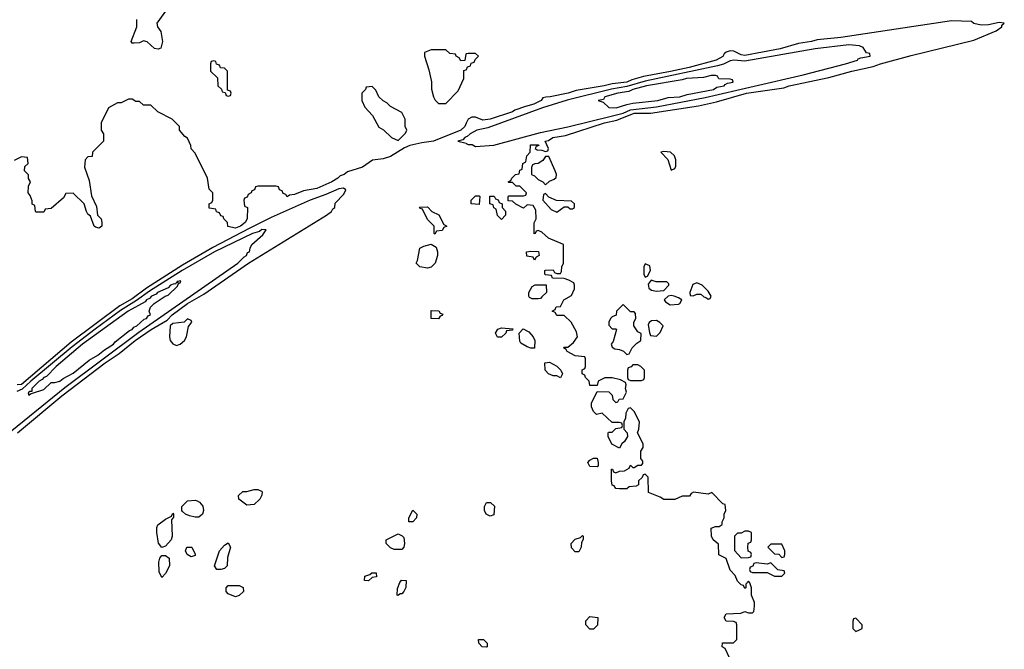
# Model space of a CAD drawing. Header units: inches. Extents: x 2348341 to 2479810, y 460419 to 613669.
# Tile 539 of 656: x 2417580 to 2422915, y 574457 to 577868. Entities that reach past the tile are written whole.
import ezdxf

# ---------------------------------------------------------------- set-up
doc = ezdxf.new("R2010")
doc.units = ezdxf.units.IN
doc.header["$MEASUREMENT"] = 0
doc.layers.add('C4517', color=7, linetype='Continuous')
doc.layers.add('C4527', color=7, linetype='Continuous')

msp = doc.modelspace()

# ---------------------------------------------------------------- linework, layer by layer
at = {"layer": 'C4517', "color": 2}
for points, elevation in [([(2418385.1, 577934.9), (2418322.8, 577850), (2418326, 577830), (2418344.9, 577804.9), (2418353.4, 577750), (2418345.4, 577714.6), (2418330, 577708.7), (2418310, 577712.7), (2418270, 577749.2), (2418250, 577753.2), (2418230, 577743.7), (2418200.9, 577740.9), (2418190, 577742), (2418184, 577750), (2418214, 577830), (2418214, 577870)], 74), ([(2420000, 577682.7), (2419998, 577682), (2419992.7, 577647.3), (2419970, 577646), (2419962, 577662), (2419946, 577670), (2419942, 577682), (2419910, 577686), (2419890, 577706), (2419810, 577706), (2419774, 577690), (2419774, 577670), (2419796.9, 577596.9), (2419811.1, 577531.1), (2419811.6, 577491.6), (2419822, 577450), (2419831.6, 577431.6), (2419850, 577414), (2419890, 577414), (2419956.4, 577483.6), (2419986, 577550), (2419987.3, 577592.7), (2420000, 577597.3)], 78), ([(2420000, 577306.9), (2419992.2, 577290), (2419970, 577269.8), (2419822.8, 577210), (2419758.8, 577201.2), (2419694, 577186), (2419665.4, 577174.6), (2419590, 577127.8), (2419550, 577115.1), (2419492.3, 577107.7), (2419438, 577070), (2419356.8, 577043.2), (2419338, 577030), (2419317.3, 577022.7), (2419304.7, 577010), (2419270.8, 576990), (2419190, 576953.2), (2419118, 576942), (2419070, 576922), (2419042, 576918), (2419030, 576908), (2419022, 576922), (2419007.3, 576927.3), (2419002, 576942), (2418987.3, 576947.3), (2418982, 576962), (2418970, 576966), (2418870, 576966), (2418858, 576962), (2418852.7, 576947.3), (2418838, 576942), (2418834, 576930), (2418818, 576922), (2418812.7, 576907.3), (2418798, 576902), (2418794, 576890), (2418798, 576858), (2418814, 576850), (2418812, 576790), (2418801, 576770), (2418777.3, 576750), (2418750, 576739.3), (2418707.3, 576747.3), (2418706, 576770), (2418686, 576790), (2418682, 576802), (2418670, 576806), (2418662, 576822), (2418647.3, 576827.3), (2418642, 576842), (2418607.3, 576847.3), (2418606, 576870), (2418622, 576878), (2418626, 576890), (2418626, 576930), (2418606, 576950), (2418598, 577010), (2418530, 577146), (2418508.4, 577168.4), (2418507.3, 577187.3), (2418490, 577226), (2418475.3, 577235.3), (2418446, 577270), (2418446, 577290), (2418406, 577330), (2418328.4, 577368.4), (2418290, 577406), (2418250, 577406), (2418230, 577426), (2418210, 577426), (2418190, 577438), (2418170, 577438), (2418130, 577418), (2418110, 577418), (2418062, 577390), (2418022, 577310), (2418022, 577270), (2418034, 577250), (2418034, 577210), (2417974, 577150), (2417972.7, 577127.3), (2417950, 577126), (2417934, 577110), (2417932, 577070), (2417956.9, 576996.9), (2417970, 576914), (2417996.8, 576856.8), (2418002, 576810), (2418021, 576790), (2418026, 576770), (2418024.7, 576750), (2418010, 576739), (2417990, 576744), (2417984, 576750), (2417964, 576804), (2417950, 576815.3), (2417941.2, 576830), (2417928.7, 576870), (2417870, 576928), (2417830, 576926), (2417816.9, 576903.1), (2417750, 576846), (2417718, 576842), (2417710, 576826), (2417670, 576826), (2417666, 576830), (2417662, 576862), (2417648.4, 576868.4), (2417647.3, 576887.3), (2417636.4, 576916.4), (2417626, 576930), (2417627.3, 576967.3), (2417638, 576990), (2417628.4, 577008.4), (2417627.3, 577027.3), (2417606, 577050), (2417607.3, 577072.7), (2417626, 577090), (2417622, 577122), (2417590, 577126), (2417550, 577106)], 78), ([(2420000, 577232.9), (2419991.3, 577230), (2419982, 577218), (2419954, 577210), (2419998.8, 577198.8), (2420000, 577198.1)], 82), ([(2417568.7, 575630), (2417808.7, 575830), (2418043.9, 576010), (2418119.5, 576060.5), (2418205.3, 576130), (2418291.6, 576190), (2418378.9, 576241.1), (2418405.7, 576270), (2418488.7, 576330), (2418578, 576382), (2418819.7, 576550), (2419242.7, 576810), (2419269, 576830), (2419276, 576844), (2419288, 576850), (2419290, 576874), (2419337.2, 576922.8), (2419347.3, 576947.3), (2419335.1, 576955.1), (2419310, 576952.8), (2419239.4, 576920.6), (2419153.4, 576890), (2418943.3, 576796.7), (2418823.4, 576736.6), (2418626.4, 576633.6), (2418461.7, 576538.3), (2418266.8, 576413.2), (2418190, 576355.6), (2418122.4, 576317.6), (2417859.1, 576120.9), (2417590, 575891.9), (2417566.8, 575890)], 82), ([(2417538.3, 575641.7), (2417824.8, 575875.1), (2418225.1, 576174.9), (2418762.9, 576550), (2418796.3, 576583.7), (2418809, 576590), (2418813.6, 576606.4), (2418826, 576610), (2418828, 576630), (2418838, 576650), (2418897.5, 576702.5), (2418915.3, 576730), (2418891.4, 576731.4), (2418879, 576721), (2418840.7, 576710), (2418636.5, 576610), (2418460.2, 576510), (2418283.2, 576396.8), (2418213.6, 576346.4), (2418127, 576293), (2417988.3, 576191.7), (2417863.6, 576096.4), (2417640.9, 575910), (2417594.2, 575865.8), (2417565.4, 575854.6)], 86)]:
    msp.add_lwpolyline(points, dxfattribs=dict(at, elevation=elevation))
for points, elevation in [([(2418630, 577646), (2418618, 577642), (2418614, 577630), (2418614, 577590), (2418652.7, 577552.7), (2418654, 577510), (2418672.7, 577492.7), (2418678, 577478), (2418694, 577474), (2418698, 577458), (2418710, 577454), (2418722, 577458), (2418726, 577470), (2418722, 577482), (2418706, 577486), (2418706, 577590), (2418690, 577606), (2418667.3, 577607.3), (2418662, 577622), (2418647.3, 577627.3), (2418642, 577642)], 78), ([(2419490, 577506), (2419458, 577502), (2419454, 577490), (2419434, 577470), (2419434, 577430), (2419450, 577394), (2419492, 577350), (2419525.4, 577285.4), (2419551.1, 577271.1), (2419594, 577230), (2419630, 577214), (2419670, 577254), (2419678, 577270), (2419668, 577290), (2419668, 577330), (2419650, 577366), (2419590, 577398), (2419570, 577418), (2419548.9, 577428.9), (2419526, 577450), (2419510, 577486)], 78), ([(2419830, 576706), (2419826, 576710), (2419826, 576750), (2419790, 576786), (2419762, 576842), (2419750, 576846), (2419747.3, 576852.7), (2419790, 576854), (2419814, 576830), (2419851.1, 576811.1), (2419878, 576758), (2419894, 576750), (2419878, 576742), (2419870, 576726), (2419838, 576722)], 78), ([(2419790, 576522), (2419749.1, 576529.1), (2419728, 576550), (2419736.4, 576563.6), (2419748, 576630), (2419770, 576641), (2419810, 576652), (2419836, 576636), (2419844.7, 576610), (2419844.7, 576590), (2419831.3, 576550), (2419810, 576528)], 78), ([(2418452.9, 576452.9), (2418434, 576450), (2418438, 576442), (2418430, 576446), (2418424.7, 576435.3), (2418417.2, 576437.2), (2418398, 576430), (2418384.1, 576415.9), (2418326, 576390), (2418318.7, 576381.3), (2418294, 576370), (2418283.1, 576356.9), (2418266.7, 576350), (2418259.7, 576340.3), (2418167.4, 576290), (2417921.1, 576110), (2417778.4, 575990), (2417725.1, 575934.9), (2417711, 575930), (2417701.7, 575918.3), (2417684.9, 575910), (2417646, 575870), (2417645.4, 575854.6), (2417634.6, 575854.6), (2417626.4, 575846.4), (2417630, 575834), (2417638, 575842), (2417650, 575844.7), (2417710, 575864.7), (2417750, 575902), (2417770, 575902), (2417798, 575910), (2417814.8, 575925.2), (2417870, 575954), (2417956.3, 576023.7), (2418004, 576050), (2418040.4, 576079.6), (2418089.2, 576110), (2418097.7, 576122.3), (2418175.6, 576184.4), (2418189, 576190), (2418198.4, 576201.6), (2418215.1, 576210), (2418253.8, 576246.2), (2418268, 576250), (2418276, 576264), (2418288, 576270), (2418282, 576290), (2418289.3, 576310.7), (2418309.3, 576330.7), (2418368, 576370), (2418384, 576376), (2418434.6, 576425.4), (2418440.4, 576439.6), (2418450, 576442)], 90), ([(2419850, 576248), (2419808.9, 576248.9), (2419810, 576292), (2419851.6, 576291.6), (2419858, 576278), (2419872.7, 576272.7), (2419870, 576266), (2419858, 576262)], 78), ([(2418490, 576248), (2418471, 576229), (2418410, 576222.7), (2418394.8, 576210), (2418391, 576150), (2418396, 576130), (2418410, 576111.3), (2418430, 576104), (2418450, 576110.8), (2418472.7, 576130), (2418483.7, 576150), (2418494.8, 576205.2), (2418512.7, 576230), (2418510, 576238)], 82), ([(2418810, 575238), (2418768, 575270), (2418766, 575290), (2418790, 575312), (2418810, 575312), (2418850, 575322), (2418870, 575322), (2418890, 575314), (2418894, 575310), (2418892.7, 575292.7), (2418882, 575270), (2418850, 575242)], 78), ([(2418530, 575172.3), (2418500.2, 575180.2), (2418478, 575190), (2418463.1, 575203.1), (2418458, 575210), (2418458, 575230), (2418490, 575261), (2418530, 575264.9), (2418542, 575262), (2418554.9, 575254.9), (2418572.5, 575232.5), (2418575.5, 575210), (2418570, 575189), (2418550, 575172.7)], 78), ([(2419688, 575148), (2419688, 575170), (2419710, 575211.3), (2419732, 575190), (2419731, 575169), (2419710, 575148)], 78), ([(2418350, 575008.7), (2418332.7, 575032.7), (2418322.7, 575090), (2418323.7, 575116.3), (2418329.4, 575130.6), (2418370, 575162), (2418402, 575178), (2418410, 575194), (2418414, 575190), (2418412.7, 575172.7), (2418402, 575158), (2418406, 575070), (2418401, 575050), (2418370, 575015.3)], 78), ([(2419610, 574998), (2419590, 575006), (2419566, 575030), (2419566, 575050), (2419630, 575082), (2419652.7, 575072.7), (2419662, 575062), (2419664.7, 575030), (2419662, 575010), (2419650, 574998)], 78), ([(2418510, 574958), (2418488, 574970), (2418478, 574990), (2418486, 575010), (2418512, 575010), (2418531.6, 574971.6), (2418530, 574966)], 78), ([(2418670, 574888.7), (2418649, 574889), (2418635.3, 574910), (2418662, 574990), (2418690, 575022), (2418710, 575034), (2418722, 575010), (2418705.4, 574954.6), (2418704.7, 574910), (2418690, 574895.3)], 78), ([(2418350, 574846), (2418336.4, 574876.4), (2418334, 574930), (2418339, 574950), (2418350, 574964.7), (2418370, 574964.7), (2418390.7, 574950.7), (2418391, 574910), (2418370, 574868)], 78), ([(2419470, 574828), (2419448, 574830), (2419450, 574854), (2419478, 574862), (2419488.9, 574871.1), (2419512, 574872), (2419514, 574850), (2419490, 574846)], 78), ([(2419630, 574748), (2419626, 574750), (2419627.3, 574787.3), (2419640.4, 574819.6), (2419648.4, 574831.6), (2419674, 574830), (2419672.7, 574792.7), (2419662, 574770), (2419650, 574758), (2419642, 574758)], 78), ([(2418750, 574742), (2418710, 574758), (2418698, 574770), (2418698, 574790), (2418710, 574802), (2418770, 574802), (2418791.3, 574791.3), (2418792, 574770), (2418770, 574748.7)], 78)]:
    msp.add_lwpolyline(points, close=True, dxfattribs=dict(at, elevation=elevation))
at = {"layer": 'C4527', "color": 2}
for points, elevation in [([(2421426, 574410), (2421402, 574462), (2421386, 574470), (2421388.4, 574491.6), (2421447.3, 574492.7), (2421466, 574510), (2421466, 574590), (2421462, 574602), (2421447.3, 574607.3), (2421408.7, 574608.7), (2421398, 574630), (2421408, 574650), (2421487.3, 574652.7), (2421510, 574662), (2421530, 574654), (2421550, 574654), (2421558, 574662), (2421562, 574690), (2421562, 574710), (2421546, 574750), (2421546, 574790), (2421536.4, 574816.4), (2421530, 574826), (2421514, 574810), (2421514, 574790), (2421510, 574786), (2421502, 574802), (2421490, 574806), (2421470, 574826), (2421456.4, 574856.4), (2421430, 574886), (2421408.7, 574948.7), (2421369.1, 574969.1), (2421367.3, 575027.3), (2421338, 575050), (2421328.7, 575070), (2421327.3, 575112.7), (2421350, 575122), (2421370, 575122), (2421387.3, 575132.7), (2421387.3, 575147.3), (2421398, 575170), (2421398, 575190), (2421406, 575210), (2421402, 575242), (2421390, 575246), (2421330, 575306), (2421310, 575298), (2421232, 575308), (2421218, 575302), (2421210, 575286), (2421170, 575286), (2421130, 575268.7), (2421070, 575268.7), (2421050, 575282), (2420987.3, 575307.3), (2420986, 575390), (2420970, 575406), (2420958, 575402), (2420952.7, 575387.3), (2420934, 575370), (2420932.7, 575347.3), (2420919.6, 575340.4), (2420882, 575338), (2420870, 575326), (2420830, 575326), (2420810, 575328), (2420802, 575342), (2420790, 575346), (2420786, 575370), (2420787.3, 575432.7), (2420792.7, 575432.7), (2420798, 575418), (2420810, 575414), (2420830, 575422), (2420856.4, 575423.6), (2420882, 575438), (2420890, 575454), (2420902, 575442), (2420910, 575442), (2420930, 575454), (2420950, 575454), (2420956.4, 575463.6), (2420956.4, 575476.4), (2420946, 575490), (2420946, 575530), (2420958, 575550), (2420958, 575570), (2420928, 575630), (2420935.3, 575650), (2420938, 575690), (2420910, 575746), (2420890, 575766), (2420878, 575762), (2420863.6, 575736.4), (2420862, 575710), (2420854, 575690), (2420854, 575650), (2420872, 575630), (2420874, 575610), (2420856.9, 575583.1), (2420842, 575570), (2420830, 575546), (2420788.9, 575568.9), (2420768, 575610), (2420768, 575630), (2420770, 575634), (2420790, 575634), (2420810, 575654), (2420842, 575658), (2420846, 575670), (2420842, 575682), (2420830, 575686), (2420790, 575686), (2420736.4, 575736.4), (2420706, 575730), (2420690, 575746), (2420678, 575770), (2420678, 575790), (2420710, 575854), (2420771.6, 575851.6), (2420790, 575834), (2420794, 575810), (2420810, 575794), (2420822, 575798), (2420828.4, 575811.6), (2420850, 575814), (2420868, 575850), (2420862, 575870), (2420866, 575890), (2420862, 575902), (2420836.4, 575916.4), (2420790, 575928), (2420750, 575928), (2420714, 575910), (2420710, 575886), (2420670, 575886), (2420666, 575910), (2420646, 575930), (2420642, 575942), (2420628, 575950), (2420628.4, 575971.6), (2420642, 575978), (2420646, 575990), (2420646, 576030), (2420642, 576042), (2420590, 576048), (2420546, 576070), (2420542, 576082), (2420526, 576090), (2420530, 576094), (2420550, 576094), (2420580.4, 576119.6), (2420602, 576150), (2420596.4, 576176.4), (2420568, 576230), (2420530, 576266), (2420490, 576266), (2420482, 576282), (2420466, 576290), (2420482, 576298), (2420487.3, 576312.7), (2420510, 576314), (2420528.9, 576351.1), (2420570, 576374), (2420586, 576410), (2420586, 576430), (2420582, 576442), (2420556.4, 576456.4), (2420530, 576466), (2420468, 576468), (2420462, 576482), (2420430, 576486), (2420426, 576490), (2420426, 576510), (2420430, 576512), (2420470, 576514), (2420478, 576498), (2420490, 576494), (2420510, 576494), (2420516.4, 576503.6), (2420518, 576530), (2420526, 576550), (2420526, 576650), (2420444.7, 576684.7), (2420410, 576718), (2420390, 576726), (2420378, 576722), (2420374, 576710), (2420367.3, 576707.3), (2420367.3, 576767.3), (2420378, 576790), (2420376.4, 576836.4), (2420362, 576862), (2420330, 576866), (2420310, 576848), (2420268.4, 576868.4), (2420250, 576886), (2420227.3, 576887.3), (2420226, 576910), (2420230, 576914), (2420310, 576914), (2420322, 576918), (2420326, 576930), (2420290, 576966), (2420270, 576966), (2420250, 576986), (2420230, 576986), (2420226, 576990), (2420242, 576998), (2420246, 577010), (2420266, 577030), (2420286, 577034), (2420290, 577054), (2420302, 577058), (2420306, 577090), (2420322, 577098), (2420328, 577130), (2420346, 577150), (2420348, 577190), (2420391.3, 577191.3), (2420392.7, 577187.3), (2420378, 577182), (2420374, 577170), (2420383.6, 577163.6), (2420410, 577162), (2420430, 577154), (2420442, 577158), (2420446, 577170), (2420428, 577210), (2420445.4, 577214.6), (2420469, 577230), (2420538.3, 577241.7), (2420749.4, 577310), (2420816.5, 577323.5), (2420910, 577361.2), (2420998, 577362), (2421257.7, 577402.3), (2421356.1, 577423.9), (2421519, 577470), (2421720.1, 577499.9), (2421748.7, 577510), (2421964.4, 577555.6), (2422088.7, 577590), (2422204.6, 577615.4), (2422244, 577630), (2422410, 577674.9), (2422750, 577758.4), (2422871.2, 577808.8), (2422901.2, 577830), (2422902, 577838), (2422915.3, 577850), (2422887.5, 577852.5), (2422830, 577841.2), (2422790, 577839), (2422750, 577848.7), (2422738, 577858), (2422630, 577862.9), (2422030, 577771.6), (2421900.9, 577759.1), (2421871.3, 577750), (2421800.3, 577739.7), (2421701, 577710), (2421510, 577675.1), (2421490, 577678.3), (2421450, 577698.7), (2421430, 577700.5), (2421408.4, 577691.6), (2421397, 577683), (2421390, 577669.7), (2421354.8, 577650), (2421206.8, 577610), (2421106.9, 577586.9), (2420959.6, 577560.4), (2420896.8, 577543.2), (2420870, 577529.3), (2420790, 577521.6), (2420746.8, 577510), (2420595.6, 577484.4), (2420551.3, 577470), (2420454, 577450), (2420430.5, 577449.5), (2420415.3, 577444.7), (2420406, 577430), (2420366, 577410), (2420321.2, 577398.8), (2420262.5, 577377.5), (2420250, 577368.7), (2420130, 577328.7), (2420090, 577324), (2420050, 577340.9), (2420030, 577341.2), (2420010.5, 577329.5), (2420000, 577306.9)], 78), ([(2420000, 577198.1), (2420010, 577192), (2420031.6, 577191.6), (2420050, 577182), (2420150, 577188.9), (2420402.8, 577257.2), (2420550, 577287.6), (2420793, 577347), (2420850, 577362.6), (2420890, 577380.7), (2421030, 577396.6), (2421293.8, 577446.2), (2421825.2, 577570), (2422054, 577630), (2422119, 577650), (2422123.7, 577656.3), (2422138.6, 577661.4), (2422188, 577670), (2422186, 577686), (2422168.9, 577688.9), (2422150, 577718), (2422130, 577726), (2422072.4, 577732.4), (2421889.7, 577709.7), (2421510, 577643.2), (2421450, 577648.7), (2421430, 577645.3), (2421393.3, 577626.8), (2421362.1, 577617.9), (2420970, 577536.2), (2420870, 577505.8), (2420787.1, 577492.9), (2420547.2, 577432.8), (2420413, 577390), (2420116.9, 577283.1), (2420058, 577270), (2420020.7, 577250), (2420005.3, 577234.7), (2420000, 577232.9)], 82), ([(2420000, 577597.3), (2420002, 577598), (2420007.3, 577612.7), (2420022, 577618), (2420027.3, 577632.7), (2420042, 577638), (2420047.3, 577652.7), (2420066, 577670), (2420050, 577686), (2420010, 577686), (2420000, 577682.7)], 78)]:
    msp.add_lwpolyline(points, dxfattribs=dict(at, elevation=elevation))
for points, elevation in [([(2421350, 577566), (2421326, 577566), (2421284.5, 577555.5), (2421194, 577550), (2421170, 577542), (2420976, 577510), (2420902, 577490), (2420880.8, 577479.2), (2420821, 577470), (2420751.3, 577450), (2420743.6, 577436.4), (2420714, 577430), (2420742, 577422), (2420772.7, 577392.7), (2420811.3, 577391.3), (2420870, 577409.1), (2420903.2, 577416.8), (2421038, 577430), (2421094, 577446), (2421158, 577450), (2421197.7, 577462.3), (2421339, 577490), (2421357.5, 577502.5), (2421398, 577510), (2421402, 577518), (2421415.3, 577524.7), (2421446, 577530), (2421442, 577542), (2421430, 577546), (2421368.4, 577548.4), (2421362, 577562)], 86), ([(2420430, 577128), (2420414.4, 577105.6), (2420390, 577088.7), (2420372, 577088), (2420358, 577082), (2420352.7, 577067.3), (2420354, 577030), (2420370, 577022), (2420390, 577002), (2420414, 576990), (2420430, 576974), (2420450, 576994), (2420476.4, 577003.6), (2420487.3, 577012.7), (2420488, 577030), (2420482, 577050), (2420447.3, 577127.3)], 78), ([(2421070, 577154), (2421054, 577150), (2421091.6, 577111.6), (2421110, 577054), (2421130, 577062), (2421134.6, 577074.6), (2421135.3, 577110), (2421128, 577130), (2421106, 577150)], 78), ([(2420070, 576868), (2420026, 576870), (2420026, 576890), (2420050, 576914), (2420070, 576914), (2420074, 576910)], 78), ([(2420190, 576786), (2420168.4, 576808.4), (2420162, 576842), (2420148.4, 576848.4), (2420146, 576866), (2420128, 576870), (2420128.4, 576911.6), (2420151.6, 576911.6), (2420158, 576898), (2420172.7, 576892.7), (2420178, 576878), (2420194, 576870), (2420194, 576850), (2420211.6, 576831.6), (2420212, 576810)], 78), ([(2420430, 576926), (2420418, 576922), (2420414, 576890), (2420459.6, 576839.6), (2420490, 576824.7), (2420530, 576854), (2420550, 576854), (2420563.6, 576843.6), (2420576.4, 576843.6), (2420586, 576850), (2420586, 576870), (2420570, 576886), (2420488.4, 576888.4), (2420447.3, 576907.3)], 78), ([(2420370, 576566), (2420362, 576582), (2420328, 576588), (2420326, 576610), (2420350, 576614), (2420392, 576612), (2420394, 576590), (2420378, 576582)], 78), ([(2420970, 576546), (2420962, 576530), (2420962, 576490), (2420970, 576474), (2420982, 576478), (2420998, 576510), (2420994.6, 576534.6)], 78), ([(2420390, 576355.3), (2420356.4, 576356.4), (2420343.1, 576363.1), (2420338, 576370), (2420338, 576390), (2420356.4, 576423.6), (2420372.7, 576432.7), (2420432.7, 576432.7), (2420434, 576390), (2420410, 576366), (2420402, 576358)], 78), ([(2421002, 576458), (2420984.7, 576435.3), (2420990, 576414), (2421003.6, 576403.6), (2421030, 576398), (2421070, 576402), (2421098, 576430), (2421098, 576438), (2421087.3, 576447.3), (2421028.7, 576448.7)], 78), ([(2421250, 576442), (2421227.1, 576432.9), (2421212, 576390), (2421214, 576374), (2421230, 576372), (2421250, 576382), (2421270, 576382), (2421286.4, 576366.4), (2421302, 576362), (2421310, 576354), (2421322, 576358), (2421326, 576370), (2421310, 576398), (2421278, 576430)], 78), ([(2420850, 576326), (2420814, 576290), (2420812.7, 576267.3), (2420790, 576258), (2420782, 576250), (2420772, 576230), (2420772.7, 576212.7), (2420790, 576194), (2420810, 576194), (2420814, 576190), (2420796, 576124), (2420784.7, 576110), (2420790, 576094), (2420804.7, 576084.7), (2420830, 576082), (2420851.6, 576071.6), (2420870, 576054), (2420882, 576058), (2420898, 576090), (2420924, 576116), (2420946, 576130), (2420947.3, 576167.3), (2420930, 576178), (2420908.7, 576210), (2420908, 576230), (2420918, 576250), (2420916.4, 576276.4), (2420910, 576286), (2420890, 576286)], 78), ([(2421110, 576374), (2421094, 576370), (2421072, 576350), (2421079.6, 576339.6), (2421104, 576324), (2421150, 576326.8), (2421158, 576330), (2421168, 576350), (2421150, 576362), (2421126, 576370)], 78), ([(2421030, 576238), (2421003.6, 576236.4), (2420991.6, 576228.4), (2420985.4, 576214.6), (2420992.7, 576172.7), (2420998, 576158), (2421030, 576154), (2421050, 576174), (2421066, 576210), (2421048.4, 576228.4)], 78), ([(2420190, 576148.7), (2420169.1, 576149.1), (2420158, 576170), (2420170, 576192), (2420190, 576198), (2420252.7, 576192.7), (2420250, 576186), (2420218, 576182), (2420214, 576170)], 78), ([(2420350, 576088), (2420330, 576095.3), (2420296.4, 576116.4), (2420290, 576126), (2420286, 576170), (2420307.3, 576192.7), (2420338, 576178), (2420362, 576150), (2420372, 576130), (2420370, 576088)], 78), ([(2420510, 575928), (2420490, 575938), (2420470, 575938), (2420446, 575950), (2420428, 575970), (2420426, 576010), (2420450, 576012), (2420491.1, 575991.1), (2420512, 575970), (2420522, 575950)], 78), ([(2420930, 575998), (2420902, 575998), (2420892.7, 575987.3), (2420878, 575982), (2420874, 575970), (2420874, 575930), (2420878, 575918), (2420890, 575914), (2420950, 575914), (2420962, 575918), (2420966, 575930), (2420966, 575970), (2420946, 575990)], 78), ([(2420710, 575446), (2420670, 575448), (2420658, 575470), (2420670, 575482), (2420690, 575492), (2420710, 575492), (2420714, 575470), (2420714, 575450)], 78), ([(2420130, 575178), (2420108, 575190), (2420098, 575210), (2420098, 575230), (2420110, 575252), (2420131.6, 575251.6), (2420152, 575232), (2420150, 575186)], 78), ([(2421530, 575098), (2421510, 575098), (2421490, 575086), (2421470, 575086), (2421454, 575070), (2421452.7, 574992.7), (2421490, 574952), (2421530, 574954), (2421542, 574958), (2421546, 574970), (2421542, 574982), (2421528, 574988), (2421526, 575010), (2421527.3, 575032.7), (2421542, 575038), (2421546, 575050), (2421546, 575090)], 78), ([(2420590, 574986), (2420570, 575006), (2420568, 575030), (2420590, 575054), (2420618, 575062), (2420630, 575074), (2420634, 575070), (2420632.7, 575052.7), (2420623.6, 575036.4), (2420622, 575010), (2420610, 574986)], 78), ([(2421710, 575026), (2421650, 575026), (2421634, 575010), (2421670, 574974), (2421692.7, 574972.7), (2421710, 574954), (2421722, 574958), (2421726, 574970), (2421726, 574990)], 78), ([(2421650, 574926), (2421630, 574918), (2421570, 574926), (2421558, 574922), (2421552.7, 574907.3), (2421538, 574902), (2421534, 574890), (2421538, 574878), (2421550, 574874), (2421630, 574874), (2421670, 574854), (2421710, 574854), (2421726, 574870), (2421722, 574882), (2421687.3, 574887.3)], 78), ([(2420670, 574566), (2420648, 574590), (2420648.4, 574611.6), (2420670, 574634), (2420712, 574630), (2420711.6, 574588.4), (2420690, 574566)], 78), ([(2422110, 574626), (2422098, 574622), (2422094, 574610), (2422094, 574570), (2422110, 574554), (2422130, 574562), (2422146, 574570), (2422146, 574590)], 78), ([(2420110, 574468), (2420086, 574470), (2420068, 574490), (2420066, 574510), (2420094, 574510), (2420114, 574490), (2420114, 574470)], 78)]:
    msp.add_lwpolyline(points, close=True, dxfattribs=dict(at, elevation=elevation))

doc.saveas('drawing.dxf')
